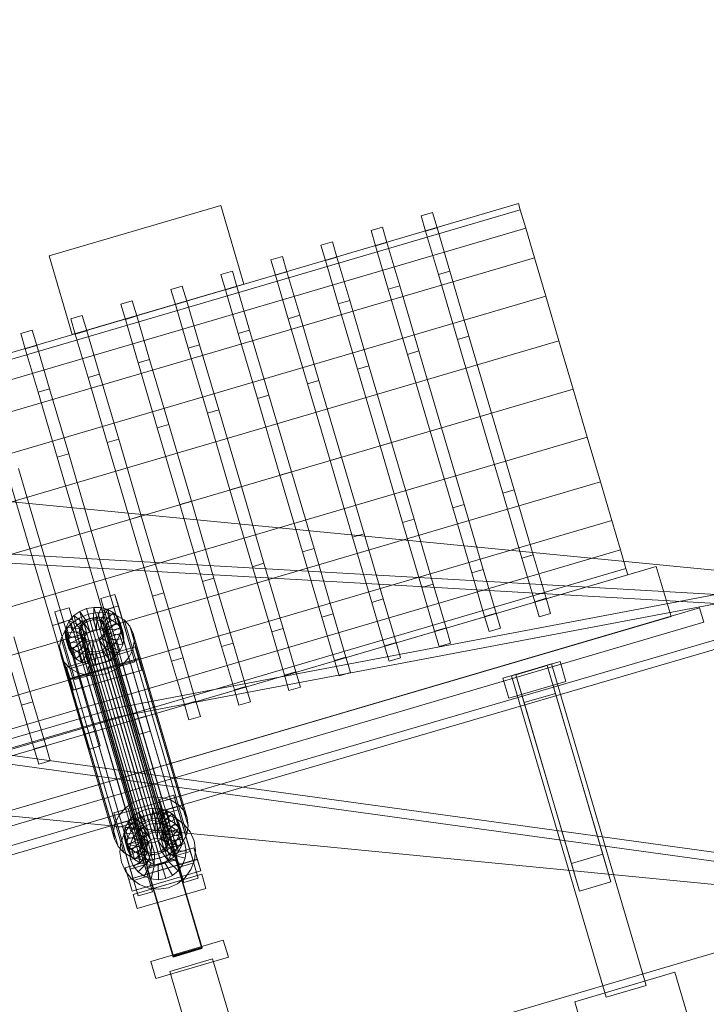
# Model space of a CAD drawing. Header units: millimetres. Extents: x -4395 to 65662, y -65530 to 6847.
# Tile 601 of 656: x 9346 to 9807, y 2768 to 3429. Entities that reach past the tile are written whole.
import ezdxf

# ---------------------------------------------------------------- set-up
doc = ezdxf.new("R2010")
doc.units = ezdxf.units.MM
doc.layers.add('COTAS_P', color=1, linetype='Continuous', lineweight=0)
doc.layers.add('lateral_C01', color=7, linetype='Continuous', lineweight=0)
doc.dimstyles.new('R19_100', dxfattribs={"dimtxt": 250, "dimasz": 150, "dimexe": 150, "dimexo": 80, "dimgap": 100, "dimtad": 1, "dimtih": 1, "dimtoh": 1, "dimdsep": 46, "dimcen": 0.09, "dimadec": 0, "dimazin": 0, "dimtfac": 1, "dimtdec": 4, "dimtofl": 0, "dimtmove": 0, "dimatfit": 3, "dimfxl": 1, "dimtolj": 1, "dimtzin": 0, "dimarcsym": 0})

# ---------------------------------------------------------------- blocks, each defined once
blk = doc.blocks.new('DIM_R33_1')
at = {"layer": 'COTAS_P'}
for p, q in [((795.97, 1103.41), (9904.9, 3783.41)), ((9904.9, 3783.41), (9748.3, 3784.24)), ((9904.9, 3783.41), (9773.7, 3697.9)), ((10158.93, 2920), (9904.9, 3783.41)), ((795.97, 1103.41), (927.17, 1188.91)), ((1050, 240), (795.97, 1103.41)), ((795.97, 1103.41), (952.57, 1102.57))]:
    blk.add_line(p, q, dxfattribs=at)
blk.add_text('9495 P', height=250, rotation=16.39477, dxfattribs=at).set_placement((5322.21, 2539.34))

msp = doc.modelspace()

# ---------------------------------------------------------------- linework, layer by layer
at = {"layer": 'lateral_C01'}
for p, q in [((9220.141, 3170.196), (9680.624, 3305.678)), ((9221.391, 3165.946), (9681.874, 3301.428)), ((9365.786, 3270.378), (9480.907, 3304.249)), ((9496.431, 3251.485), (9480.907, 3304.249)), ((9615.331, 3297.308), (9623.006, 3299.566)), ((9626.023, 3289.314), (9623.006, 3299.566)), ((9681.874, 3301.428), (9680.624, 3305.678)), ((9685.54, 3288.969), (9681.874, 3301.428)), ((9618.348, 3287.056), (9615.331, 3297.308)), ((9225.057, 3153.487), (9685.54, 3288.969)), ((9581.755, 3287.429), (9589.429, 3289.688)), ((9584.771, 3277.177), (9581.755, 3287.429)), ((9592.446, 3279.435), (9589.429, 3289.688)), ((9618.348, 3287.056), (9626.023, 3289.314)), ((9626.938, 3257.858), (9618.348, 3287.056)), ((9634.613, 3260.116), (9626.023, 3289.314)), ((9691.371, 3269.15), (9685.54, 3288.969)), ((9548.178, 3277.551), (9555.852, 3279.809)), ((9558.869, 3269.556), (9555.852, 3279.809)), ((9551.194, 3267.298), (9548.178, 3277.551)), ((9584.771, 3277.177), (9592.446, 3279.435)), ((9593.361, 3247.979), (9584.771, 3277.177)), ((9601.036, 3250.237), (9592.446, 3279.435)), ((9230.888, 3133.668), (9691.371, 3269.15)), ((9365.786, 3270.378), (9381.31, 3217.615)), ((9514.601, 3267.672), (9522.275, 3269.93)), ((9517.617, 3257.419), (9514.601, 3267.672)), ((9525.292, 3259.677), (9522.275, 3269.93)), ((9551.194, 3267.298), (9558.869, 3269.556)), ((9559.785, 3238.1), (9551.194, 3267.298)), ((9567.459, 3240.358), (9558.869, 3269.556)), ((9698.97, 3243.321), (9691.371, 3269.15)), ((9481.024, 3257.793), (9488.699, 3260.051)), ((9491.715, 3249.798), (9488.699, 3260.051)), ((9626.938, 3257.858), (9634.613, 3260.116)), ((9647.469, 3216.419), (9634.613, 3260.116)), ((9484.04, 3247.54), (9481.024, 3257.793)), ((9517.617, 3257.419), (9525.292, 3259.677)), ((9526.208, 3228.222), (9517.617, 3257.419)), ((9533.882, 3230.48), (9525.292, 3259.677)), ((9639.795, 3214.161), (9626.938, 3257.858)), ((9381.31, 3217.615), (9496.431, 3251.485)), ((9447.447, 3247.914), (9455.122, 3250.172)), ((9450.464, 3237.661), (9447.447, 3247.914)), ((9458.138, 3239.919), (9455.122, 3250.172)), ((9484.04, 3247.54), (9491.715, 3249.798)), ((9492.631, 3218.343), (9484.04, 3247.54)), ((9500.305, 3220.601), (9491.715, 3249.798)), ((9593.361, 3247.979), (9601.036, 3250.237)), ((9606.218, 3204.282), (9593.361, 3247.979)), ((9613.893, 3206.54), (9601.036, 3250.237)), ((9238.487, 3107.839), (9698.97, 3243.321)), ((9413.87, 3238.035), (9421.545, 3240.293)), ((9424.561, 3230.04), (9421.545, 3240.293)), ((9450.464, 3237.661), (9458.138, 3239.919)), ((9466.729, 3210.722), (9458.138, 3239.919)), ((9559.785, 3238.1), (9567.459, 3240.358)), ((9580.316, 3196.661), (9567.459, 3240.358)), ((9707.82, 3213.242), (9698.97, 3243.321)), ((9416.887, 3227.782), (9413.87, 3238.035)), ((9459.054, 3208.464), (9450.464, 3237.661)), ((9572.641, 3194.403), (9559.785, 3238.1)), ((9380.293, 3228.156), (9387.968, 3230.414)), ((9383.31, 3217.903), (9380.293, 3228.156)), ((9390.984, 3220.161), (9387.968, 3230.414)), ((9416.887, 3227.782), (9424.561, 3230.04)), ((9425.477, 3198.585), (9416.887, 3227.782)), ((9433.152, 3200.843), (9424.561, 3230.04)), ((9526.208, 3228.222), (9533.882, 3230.48)), ((9539.064, 3184.525), (9526.208, 3228.222)), ((9546.739, 3186.783), (9533.882, 3230.48)), ((9346.716, 3218.277), (9354.391, 3220.535)), ((9357.408, 3210.283), (9354.391, 3220.535)), ((9383.31, 3217.903), (9390.984, 3220.161)), ((9399.575, 3190.964), (9390.984, 3220.161)), ((9492.631, 3218.343), (9500.305, 3220.601)), ((9513.162, 3176.904), (9500.305, 3220.601)), ((9349.733, 3208.025), (9346.716, 3218.277)), ((9391.9, 3188.706), (9383.31, 3217.903)), ((9505.487, 3174.646), (9492.631, 3218.343)), ((9639.795, 3214.161), (9647.469, 3216.419)), ((9654.96, 3162.617), (9639.795, 3214.161)), ((9662.635, 3164.875), (9647.469, 3216.419)), ((9247.337, 3077.76), (9707.82, 3213.242)), ((9349.733, 3208.025), (9357.408, 3210.283)), ((9358.323, 3178.827), (9349.733, 3208.025)), ((9365.998, 3181.085), (9357.408, 3210.283)), ((9459.054, 3208.464), (9466.729, 3210.722)), ((9471.91, 3164.767), (9459.054, 3208.464)), ((9479.585, 3167.025), (9466.729, 3210.722)), ((9717.317, 3180.964), (9707.82, 3213.242)), ((9425.477, 3198.585), (9433.152, 3200.843)), ((9446.008, 3157.146), (9433.152, 3200.843)), ((9606.218, 3204.282), (9613.893, 3206.54)), ((9621.383, 3152.738), (9606.218, 3204.282)), ((9629.058, 3154.996), (9613.893, 3206.54)), ((9438.333, 3154.888), (9425.477, 3198.585)), ((9572.641, 3194.403), (9580.316, 3196.661)), ((9587.806, 3142.859), (9572.641, 3194.403)), ((9595.481, 3145.117), (9580.316, 3196.661)), ((9391.9, 3188.706), (9399.575, 3190.964)), ((9404.756, 3145.009), (9391.9, 3188.706)), ((9412.431, 3147.267), (9399.575, 3190.964)), ((9717.317, 3180.964), (9256.834, 3045.482)), ((9358.323, 3178.827), (9365.998, 3181.085)), ((9378.854, 3137.388), (9365.998, 3181.085)), ((9539.064, 3184.525), (9546.739, 3186.783)), ((9554.229, 3132.98), (9539.064, 3184.525)), ((9561.904, 3135.238), (9546.739, 3186.783)), ((9717.317, 3180.964), (9726.814, 3148.685)), ((9371.18, 3135.13), (9358.323, 3178.827)), ((9505.487, 3174.646), (9513.162, 3176.904)), ((9520.652, 3123.102), (9505.487, 3174.646)), ((9528.327, 3125.36), (9513.162, 3176.904)), ((9471.91, 3164.767), (9479.585, 3167.025)), ((9487.075, 3113.223), (9471.91, 3164.767)), ((9494.75, 3115.481), (9479.585, 3167.025)), ((9662.635, 3164.875), (9654.96, 3162.617)), ((9670.125, 3111.073), (9654.96, 3162.617)), ((9662.635, 3164.875), (9677.8, 3113.331)), ((9438.333, 3154.888), (9446.008, 3157.146)), ((9453.499, 3103.344), (9438.333, 3154.888)), ((9461.173, 3105.602), (9446.008, 3157.146)), ((9629.058, 3154.996), (9621.383, 3152.738)), ((9629.058, 3154.996), (9644.223, 3103.452)), ((9266.331, 3013.203), (9726.814, 3148.685)), ((9636.548, 3101.194), (9621.383, 3152.738)), ((9726.814, 3148.685), (9735.663, 3118.606)), ((9404.756, 3145.009), (9412.431, 3147.267)), ((9419.922, 3093.465), (9404.756, 3145.009)), ((9427.596, 3095.723), (9412.431, 3147.267)), ((9595.481, 3145.117), (9587.806, 3142.859)), ((9602.971, 3091.315), (9587.806, 3142.859)), ((9595.481, 3145.117), (9610.646, 3093.573)), ((9371.18, 3135.13), (9378.854, 3137.388)), ((9386.345, 3083.586), (9371.18, 3135.13)), ((9394.019, 3085.844), (9378.854, 3137.388)), ((9561.904, 3135.238), (9554.229, 3132.98)), ((9561.904, 3135.238), (9577.069, 3083.694)), ((9569.394, 3081.436), (9554.229, 3132.98)), ((9171.084, 3121.761), (10169.115, 3024.505)), ((9352.768, 3073.707), (9337.603, 3125.251)), ((9360.443, 3075.965), (9345.277, 3127.509)), ((9528.327, 3125.36), (9520.652, 3123.102)), ((9535.817, 3071.557), (9520.652, 3123.102)), ((9528.327, 3125.36), (9543.492, 3073.815)), ((9275.18, 2983.125), (9735.663, 3118.606)), ((9494.75, 3115.481), (9487.075, 3113.223)), ((9494.75, 3115.481), (9509.915, 3063.937)), ((9735.663, 3118.606), (9743.263, 3092.777)), ((9502.241, 3061.679), (9487.075, 3113.223)), ((9670.125, 3111.073), (9677.8, 3113.331)), ((9670.125, 3111.073), (9682.981, 3067.376)), ((9677.8, 3113.331), (9690.656, 3069.634)), ((9461.173, 3105.602), (9453.499, 3103.344)), ((9468.664, 3051.8), (9453.499, 3103.344)), ((9461.173, 3105.602), (9476.338, 3054.058)), ((9636.548, 3101.194), (9644.223, 3103.452)), ((9636.548, 3101.194), (9649.405, 3057.497)), ((9644.223, 3103.452), (9657.079, 3059.755)), ((10106.736, 3098.527), (9410.453, 2966.669)), ((9427.596, 3095.723), (9419.922, 3093.465)), ((9427.596, 3095.723), (9442.761, 3044.179)), ((9429.768, 2900.605), (10106.736, 3098.527)), ((9282.78, 2957.296), (9743.263, 3092.777)), ((9412.137, 2960.91), (10108.42, 3092.768)), ((9435.087, 3041.921), (9419.922, 3093.465)), ((10108.42, 3092.768), (9431.451, 2894.846)), ((9602.971, 3091.315), (9610.646, 3093.573)), ((9602.971, 3091.315), (9615.828, 3047.618)), ((9610.646, 3093.573), (9623.502, 3049.876)), ((9743.263, 3092.777), (9749.094, 3072.958)), ((9394.019, 3085.844), (9386.345, 3083.586)), ((9401.51, 3032.042), (9386.345, 3083.586)), ((9394.019, 3085.844), (9409.185, 3034.3)), ((9569.394, 3081.436), (9577.069, 3083.694)), ((9569.394, 3081.436), (9582.251, 3037.739)), ((9577.069, 3083.694), (9589.925, 3039.997)), ((9164.504, 3080.153), (10164.824, 3022.831)), ((9360.443, 3075.965), (9352.768, 3073.707)), ((9360.443, 3075.965), (9375.608, 3024.421)), ((9164.161, 3074.163), (10164.48, 3016.841)), ((9288.611, 2937.476), (9749.094, 3072.958)), ((9367.933, 3022.163), (9352.768, 3073.707)), ((9535.817, 3071.557), (9543.492, 3073.815)), ((9535.817, 3071.557), (9548.674, 3027.86)), ((9543.492, 3073.815), (9556.349, 3030.118)), ((9682.981, 3067.376), (9690.656, 3069.634)), ((9690.656, 3069.634), (9699.246, 3040.437)), ((9749.094, 3072.958), (9752.76, 3060.499)), ((9274.34, 2915.122), (9773.197, 3061.894)), ((9502.241, 3061.679), (9509.915, 3063.937)), ((9502.241, 3061.679), (9515.097, 3017.982)), ((9509.915, 3063.937), (9522.772, 3020.24)), ((9682.981, 3067.376), (9691.572, 3038.179)), ((9783.076, 3028.318), (9773.197, 3061.894)), ((9292.277, 2925.017), (9752.76, 3060.499)), ((9293.527, 2920.768), (9754.01, 3056.249)), ((9649.405, 3057.497), (9657.079, 3059.755)), ((9649.405, 3057.497), (9657.995, 3028.3)), ((9657.079, 3059.755), (9665.67, 3030.558)), ((9752.76, 3060.499), (9754.01, 3056.249)), ((9468.664, 3051.8), (9476.338, 3054.058)), ((9468.664, 3051.8), (9481.52, 3008.103)), ((9476.338, 3054.058), (9489.195, 3010.361)), ((9615.828, 3047.618), (9623.502, 3049.876)), ((9623.502, 3049.876), (9632.093, 3020.679)), ((9400.339, 3040.29), (9409.933, 3043.112)), ((9409.933, 3043.112), (9412.186, 3035.405)), ((9421.062, 3005.401), (9409.933, 3043.112)), ((9435.087, 3041.921), (9442.761, 3044.179)), ((9435.087, 3041.921), (9447.943, 2998.224)), ((9442.761, 3044.179), (9455.618, 3000.482)), ((9615.828, 3047.618), (9624.418, 3018.421)), ((9402.593, 3032.582), (9400.339, 3040.29)), ((9400.339, 3040.29), (9411.469, 3002.578)), ((9412.186, 3035.405), (9402.593, 3032.582)), ((9412.186, 3035.405), (9423.316, 2997.693)), ((9582.251, 3037.739), (9589.925, 3039.997)), ((9582.251, 3037.739), (9590.841, 3008.542)), ((9589.925, 3039.997), (9598.516, 3010.8)), ((9691.572, 3038.179), (9699.246, 3040.437)), ((9691.572, 3038.179), (9694.588, 3027.926)), ((9699.246, 3040.437), (9702.263, 3030.184)), ((9073.164, 2819.45), (9802.262, 3033.963)), ((9369.641, 3031.258), (9379.234, 3034.08)), ((9371.894, 3023.55), (9369.641, 3031.258)), ((9369.641, 3031.258), (9380.77, 2993.546)), ((9379.234, 3034.08), (9381.487, 3026.373)), ((9390.364, 2996.369), (9379.234, 3034.08)), ((9379.277, 3025.327), (9382.352, 3028.81)), ((9382.352, 3028.81), (9386.308, 3031.595)), ((9389.156, 3023.418), (9382.352, 3028.81)), ((9382.352, 3028.81), (9384.283, 3022.204)), ((9385.86, 3027.176), (9391.966, 3029.711)), ((9386.308, 3031.595), (9390.875, 3033.492)), ((9391.03, 3024.737), (9386.308, 3031.595)), ((9386.308, 3031.595), (9388.239, 3024.989)), ((9390.875, 3033.492), (9395.743, 3034.371)), ((9393.194, 3025.635), (9390.875, 3033.492)), ((9390.875, 3033.492), (9392.807, 3026.885)), ((9391.966, 3029.711), (9398.474, 3030.887)), ((9391.966, 3029.711), (9428.181, 2905.842)), ((9395.5, 3026.052), (9395.743, 3034.371)), ((9395.743, 3034.371), (9400.579, 3034.173)), ((9395.743, 3034.371), (9397.674, 3027.765)), ((9397.79, 3025.958), (9400.579, 3034.173)), ((9398.474, 3030.887), (9404.939, 3030.622)), ((9398.474, 3030.887), (9434.689, 2907.018)), ((9399.91, 3025.36), (9405.054, 3032.912)), ((9400.579, 3034.173), (9405.054, 3032.912)), ((9400.579, 3034.173), (9402.511, 3027.567)), ((9401.51, 3032.042), (9409.185, 3034.3)), ((9401.51, 3032.042), (9414.366, 2988.345)), ((9401.715, 3024.3), (9408.863, 3030.672)), ((9413.722, 2994.871), (9402.593, 3032.582)), ((9404.939, 3030.622), (9410.922, 3028.936)), ((9404.939, 3030.622), (9441.154, 2906.753)), ((9405.054, 3032.912), (9408.863, 3030.672)), ((9405.054, 3032.912), (9406.986, 3026.305)), ((9408.863, 3030.672), (9411.747, 3027.608)), ((9408.863, 3030.672), (9410.795, 3024.066)), ((9409.185, 3034.3), (9422.041, 2990.603)), ((9410.922, 3028.936), (9416.014, 3025.942)), ((9410.922, 3028.936), (9447.137, 2905.067)), ((9548.674, 3027.86), (9556.349, 3030.118)), ((9556.349, 3030.118), (9564.939, 3000.921)), ((9657.995, 3028.3), (9665.67, 3030.558)), ((9665.67, 3030.558), (9668.686, 3020.305)), ((9694.588, 3027.926), (9702.263, 3030.184)), ((9805.085, 3024.369), (9802.262, 3033.963)), ((9075.987, 2809.856), (9805.085, 3024.369)), ((9284.219, 2881.546), (9783.076, 3028.318)), ((9367.933, 3022.163), (9375.608, 3024.421)), ((9367.933, 3022.163), (9380.789, 2978.466)), ((9381.487, 3026.373), (9371.894, 3023.55)), ((9383.024, 2985.839), (9371.894, 3023.55)), ((9375.608, 3024.421), (9388.464, 2980.724)), ((9376.461, 3018.797), (9380.572, 3023.453)), ((9377.292, 3021.384), (9379.277, 3025.327)), ((9387.7, 3021.768), (9379.277, 3025.327)), ((9379.277, 3025.327), (9381.208, 3018.721)), ((9380.572, 3023.453), (9385.86, 3027.176)), ((9380.572, 3023.453), (9416.787, 2899.584)), ((9384.283, 3022.204), (9381.208, 3018.721)), ((9381.487, 3026.373), (9392.617, 2988.661)), ((9388.239, 3024.989), (9384.283, 3022.204)), ((9384.283, 3022.204), (9391.088, 3016.811)), ((9385.86, 3027.176), (9422.075, 2903.307)), ((9386.438, 3021.001), (9387.378, 3022.869)), ((9387.7, 3021.768), (9386.76, 3019.9)), ((9387.378, 3022.869), (9388.834, 3024.519)), ((9387.378, 3022.869), (9429.387, 2879.181)), ((9389.156, 3023.418), (9387.7, 3021.768)), ((9389.631, 3015.162), (9387.7, 3021.768)), ((9392.807, 3026.885), (9388.239, 3024.989)), ((9388.239, 3024.989), (9392.962, 3018.13)), ((9388.834, 3024.519), (9390.708, 3025.838)), ((9388.834, 3024.519), (9430.844, 2880.83)), ((9391.03, 3024.737), (9389.156, 3023.418)), ((9391.088, 3016.811), (9389.156, 3023.418)), ((9390.708, 3025.838), (9392.872, 3026.736)), ((9390.708, 3025.838), (9432.718, 2882.149)), ((9393.194, 3025.635), (9391.03, 3024.737)), ((9392.962, 3018.13), (9391.03, 3024.737)), ((9397.674, 3027.765), (9392.807, 3026.885)), ((9392.807, 3026.885), (9395.125, 3019.029)), ((9392.872, 3026.736), (9395.178, 3027.153)), ((9392.872, 3026.736), (9434.881, 2883.048)), ((9395.5, 3026.052), (9393.194, 3025.635)), ((9395.125, 3019.029), (9393.194, 3025.635)), ((9395.178, 3027.153), (9397.469, 3027.059)), ((9395.178, 3027.153), (9437.187, 2883.464)), ((9397.79, 3025.958), (9395.5, 3026.052)), ((9397.431, 3019.445), (9395.5, 3026.052)), ((9397.674, 3027.765), (9397.431, 3019.445)), ((9397.469, 3027.059), (9399.588, 3026.461)), ((9397.469, 3027.059), (9439.478, 2883.371)), ((9402.511, 3027.567), (9397.674, 3027.765)), ((9399.91, 3025.36), (9397.79, 3025.958)), ((9399.722, 3019.352), (9397.79, 3025.958)), ((9399.588, 3026.461), (9401.393, 3025.401)), ((9399.588, 3026.461), (9441.598, 2882.773)), ((9402.511, 3027.567), (9399.722, 3019.352)), ((9401.715, 3024.3), (9399.91, 3025.36)), ((9401.842, 3018.754), (9399.91, 3025.36)), ((9401.393, 3025.401), (9402.758, 3023.949)), ((9401.393, 3025.401), (9443.402, 2881.712)), ((9403.08, 3022.848), (9401.715, 3024.3)), ((9403.646, 3017.693), (9401.715, 3024.3)), ((9406.986, 3026.305), (9401.842, 3018.754)), ((9406.986, 3026.305), (9402.511, 3027.567)), ((9402.758, 3023.949), (9403.593, 3022.206)), ((9402.758, 3023.949), (9444.768, 2880.261)), ((9403.08, 3022.848), (9411.747, 3027.608)), ((9403.915, 3021.105), (9403.08, 3022.848)), ((9405.012, 3016.242), (9403.08, 3022.848)), ((9403.593, 3022.206), (9403.839, 3020.289)), ((9445.602, 2878.517), (9403.593, 3022.206)), ((9410.795, 3024.066), (9403.646, 3017.693)), ((9413.508, 3023.927), (9403.915, 3021.105)), ((9410.795, 3024.066), (9406.986, 3026.305)), ((9413.678, 3021.002), (9410.795, 3024.066)), ((9411.747, 3027.608), (9413.508, 3023.927)), ((9411.747, 3027.608), (9413.678, 3021.002)), ((9415.44, 3017.321), (9413.508, 3023.927)), ((9413.508, 3023.927), (9414.027, 3019.881)), ((9416.014, 3025.942), (9419.869, 3021.846)), ((9416.014, 3025.942), (9452.229, 2902.073)), ((9419.869, 3021.846), (9422.223, 3016.925)), ((9419.869, 3021.846), (9456.083, 2897.976)), ((9548.674, 3027.86), (9557.264, 2998.663)), ((9657.995, 3028.3), (9661.011, 3018.047)), ((9373.809, 3013.525), (9376.461, 3018.797)), ((9376.461, 3018.797), (9412.676, 2894.928)), ((9376.534, 3017.248), (9377.292, 3021.384)), ((9386.401, 3017.941), (9376.534, 3017.248)), ((9376.534, 3017.248), (9378.466, 3010.641)), ((9377.053, 3013.201), (9376.534, 3017.248)), ((9386.647, 3016.024), (9377.053, 3013.201)), ((9386.76, 3019.9), (9377.292, 3021.384)), ((9377.292, 3021.384), (9379.224, 3014.777)), ((9381.208, 3018.721), (9379.224, 3014.777)), ((9381.208, 3018.721), (9389.631, 3015.162)), ((9386.079, 3019.042), (9386.438, 3021.001)), ((9386.325, 3017.125), (9386.079, 3019.042)), ((9386.079, 3019.042), (9428.088, 2875.353)), ((9387.159, 3015.382), (9386.325, 3017.125)), ((9386.325, 3017.125), (9428.334, 2873.437)), ((9386.76, 3019.9), (9386.401, 3017.941)), ((9388.332, 3011.334), (9386.401, 3017.941)), ((9386.401, 3017.941), (9386.647, 3016.024)), ((9386.438, 3021.001), (9428.447, 2877.312)), ((9388.578, 3009.418), (9386.647, 3016.024)), ((9386.647, 3016.024), (9387.481, 3014.281)), ((9388.691, 3013.293), (9386.76, 3019.9)), ((9388.525, 3013.93), (9387.159, 3015.382)), ((9387.159, 3015.382), (9429.168, 2871.693)), ((9388.691, 3013.293), (9389.631, 3015.162)), ((9389.631, 3015.162), (9391.088, 3016.811)), ((9391.088, 3016.811), (9392.962, 3018.13)), ((9392.962, 3018.13), (9395.125, 3019.029)), ((9395.125, 3019.029), (9397.431, 3019.445)), ((9397.431, 3019.445), (9399.722, 3019.352)), ((9399.722, 3019.352), (9401.842, 3018.754)), ((9402.539, 3016.462), (9401.083, 3014.812)), ((9401.405, 3013.711), (9402.861, 3015.361)), ((9401.842, 3018.754), (9403.646, 3017.693)), ((9403.479, 3018.33), (9402.539, 3016.462)), ((9402.539, 3016.462), (9444.549, 2872.773)), ((9402.861, 3015.361), (9403.801, 3017.229)), ((9402.861, 3015.361), (9411.284, 3011.801)), ((9404.793, 3008.754), (9402.861, 3015.361)), ((9403.839, 3020.289), (9403.479, 3018.33)), ((9403.479, 3018.33), (9445.489, 2874.642)), ((9403.646, 3017.693), (9405.012, 3016.242)), ((9403.801, 3017.229), (9404.161, 3019.188)), ((9403.801, 3017.229), (9413.269, 3015.745)), ((9405.733, 3010.622), (9403.801, 3017.229)), ((9403.839, 3020.289), (9445.848, 2876.601)), ((9403.915, 3021.105), (9405.846, 3014.498)), ((9404.161, 3019.188), (9403.915, 3021.105)), ((9404.161, 3019.188), (9414.027, 3019.881)), ((9406.092, 3012.582), (9404.161, 3019.188)), ((9413.678, 3021.002), (9405.012, 3016.242)), ((9405.012, 3016.242), (9405.846, 3014.498)), ((9405.846, 3014.498), (9415.44, 3017.321)), ((9413.269, 3015.745), (9411.284, 3011.801)), ((9414.027, 3019.881), (9413.269, 3015.745)), ((9413.269, 3015.745), (9415.2, 3009.139)), ((9415.44, 3017.321), (9413.678, 3021.002)), ((9414.027, 3019.881), (9415.959, 3013.275)), ((9415.959, 3013.275), (9415.44, 3017.321)), ((9422.223, 3016.925), (9422.917, 3011.516)), ((9458.438, 2893.056), (9422.223, 3016.925)), ((9515.097, 3017.982), (9522.772, 3020.24)), ((9515.097, 3017.982), (9523.687, 2988.784)), ((9522.772, 3020.24), (9531.362, 2991.042)), ((9624.418, 3018.421), (9632.093, 3020.679)), ((9624.418, 3018.421), (9627.435, 3008.168)), ((9632.093, 3020.679), (9635.109, 3010.426)), ((9661.011, 3018.047), (9668.686, 3020.305)), ((9334.356, 3012.284), (9347.212, 2968.587)), ((9342.031, 3014.542), (9354.887, 2970.845)), ((9372.795, 3007.996), (9373.809, 3013.525)), ((9373.809, 3013.525), (9410.023, 2889.656)), ((9377.053, 3013.201), (9378.985, 3006.595)), ((9378.814, 3009.521), (9377.053, 3013.201)), ((9379.224, 3014.777), (9378.466, 3010.641)), ((9378.466, 3010.641), (9388.332, 3011.334)), ((9378.466, 3010.641), (9378.985, 3006.595)), ((9387.481, 3014.281), (9378.814, 3009.521)), ((9378.814, 3009.521), (9380.746, 3002.914)), ((9381.698, 3006.456), (9378.814, 3009.521)), ((9378.985, 3006.595), (9388.578, 3009.418)), ((9379.224, 3014.777), (9388.691, 3013.293)), ((9388.847, 3012.829), (9381.698, 3006.456)), ((9390.651, 3011.768), (9385.507, 3004.217)), ((9389.412, 3007.674), (9387.481, 3014.281)), ((9387.481, 3014.281), (9388.847, 3012.829)), ((9388.332, 3011.334), (9388.691, 3013.293)), ((9388.578, 3009.418), (9388.332, 3011.334)), ((9390.329, 3012.869), (9388.525, 3013.93)), ((9388.525, 3013.93), (9430.534, 2870.242)), ((9389.412, 3007.674), (9388.578, 3009.418)), ((9390.778, 3006.223), (9388.847, 3012.829)), ((9388.847, 3012.829), (9390.651, 3011.768)), ((9392.771, 3011.171), (9389.982, 3002.955)), ((9392.449, 3012.272), (9390.329, 3012.869)), ((9390.329, 3012.869), (9432.338, 2869.181)), ((9392.582, 3005.162), (9390.651, 3011.768)), ((9390.651, 3011.768), (9392.771, 3011.171)), ((9394.74, 3012.178), (9392.449, 3012.272)), ((9392.449, 3012.272), (9434.458, 2868.583)), ((9394.702, 3004.564), (9392.771, 3011.171)), ((9392.771, 3011.171), (9395.062, 3011.077)), ((9397.046, 3012.594), (9394.74, 3012.178)), ((9394.74, 3012.178), (9436.749, 2868.49)), ((9395.062, 3011.077), (9394.818, 3002.758)), ((9395.062, 3011.077), (9397.367, 3011.493)), ((9396.993, 3004.471), (9395.062, 3011.077)), ((9399.209, 3013.493), (9397.046, 3012.594)), ((9397.046, 3012.594), (9439.055, 2868.906)), ((9397.367, 3011.493), (9399.531, 3012.392)), ((9397.367, 3011.493), (9399.686, 3003.637)), ((9399.299, 3004.887), (9397.367, 3011.493)), ((9401.083, 3014.812), (9399.209, 3013.493)), ((9399.209, 3013.493), (9441.218, 2869.805)), ((9399.531, 3012.392), (9401.405, 3013.711)), ((9399.531, 3012.392), (9404.254, 3005.534)), ((9401.462, 3005.785), (9399.531, 3012.392)), ((9401.083, 3014.812), (9443.092, 2871.124)), ((9401.405, 3013.711), (9408.21, 3008.318)), ((9403.336, 3007.105), (9401.405, 3013.711)), ((9404.793, 3008.754), (9403.336, 3007.105)), ((9405.733, 3010.622), (9404.793, 3008.754)), ((9413.216, 3005.195), (9404.793, 3008.754)), ((9406.092, 3012.582), (9405.733, 3010.622)), ((9415.2, 3009.139), (9405.733, 3010.622)), ((9405.846, 3014.498), (9406.092, 3012.582)), ((9415.959, 3013.275), (9406.092, 3012.582)), ((9411.284, 3011.801), (9408.21, 3008.318)), ((9411.284, 3011.801), (9413.216, 3005.195)), ((9413.216, 3005.195), (9415.2, 3009.139)), ((9415.2, 3009.139), (9415.959, 3013.275)), ((9422.917, 3011.516), (9421.903, 3005.987)), ((9422.917, 3011.516), (9459.132, 2887.647)), ((9481.52, 3008.103), (9489.195, 3010.361)), ((9489.195, 3010.361), (9497.785, 2981.163)), ((9590.841, 3008.542), (9598.516, 3010.8)), ((9590.841, 3008.542), (9593.858, 2998.289)), ((9598.516, 3010.8), (9601.532, 3000.547)), ((9627.435, 3008.168), (9635.109, 3010.426)), ((9373.489, 3002.587), (9372.795, 3007.996)), ((9372.795, 3007.996), (9409.01, 2884.126)), ((9375.843, 2997.666), (9373.489, 3002.587)), ((9373.489, 3002.587), (9409.704, 2878.717)), ((9377.428, 2994.271), (9423.477, 3007.819)), ((9378.985, 3006.595), (9380.746, 3002.914)), ((9380.746, 3002.914), (9389.412, 3007.674)), ((9380.746, 3002.914), (9383.629, 2999.85)), ((9381.698, 3006.456), (9383.629, 2999.85)), ((9385.507, 3004.217), (9381.698, 3006.456)), ((9383.629, 2999.85), (9390.778, 3006.223)), ((9385.507, 3004.217), (9387.438, 2997.611)), ((9389.982, 3002.955), (9385.507, 3004.217)), ((9387.438, 2997.611), (9392.582, 3005.162)), ((9390.778, 3006.223), (9389.412, 3007.674)), ((9389.982, 3002.955), (9391.914, 2996.349)), ((9394.818, 3002.758), (9389.982, 3002.955)), ((9392.582, 3005.162), (9390.778, 3006.223)), ((9391.914, 2996.349), (9394.702, 3004.564)), ((9394.702, 3004.564), (9392.582, 3005.162)), ((9396.993, 3004.471), (9394.702, 3004.564)), ((9399.686, 3003.637), (9394.818, 3002.758)), ((9394.818, 3002.758), (9396.75, 2996.151)), ((9396.75, 2996.151), (9396.993, 3004.471)), ((9399.299, 3004.887), (9396.993, 3004.471)), ((9401.462, 3005.785), (9399.299, 3004.887)), ((9401.618, 2997.031), (9399.299, 3004.887)), ((9404.254, 3005.534), (9399.686, 3003.637)), ((9399.686, 3003.637), (9401.618, 2997.031)), ((9403.336, 3007.105), (9401.462, 3005.785)), ((9406.185, 2998.927), (9401.462, 3005.785)), ((9410.141, 3001.712), (9403.336, 3007.105)), ((9408.21, 3008.318), (9404.254, 3005.534)), ((9404.254, 3005.534), (9406.185, 2998.927)), ((9408.21, 3008.318), (9410.141, 3001.712)), ((9410.141, 3001.712), (9413.216, 3005.195)), ((9421.062, 3005.401), (9411.469, 3002.578)), ((9411.469, 3002.578), (9413.722, 2994.871)), ((9421.903, 3005.987), (9419.251, 3000.715)), ((9423.316, 2997.693), (9421.062, 3005.401)), ((9421.903, 3005.987), (9458.118, 2882.118)), ((9423.477, 3007.819), (9425.73, 3000.111)), ((9425.795, 2999.962), (9423.477, 3007.819)), ((9481.52, 3008.103), (9490.11, 2978.905)), ((9379.698, 2993.569), (9375.843, 2997.666)), ((9375.843, 2997.666), (9412.058, 2873.797)), ((9425.73, 3000.111), (9379.682, 2986.563)), ((9425.795, 2999.962), (9379.747, 2986.414)), ((9390.364, 2996.369), (9380.77, 2993.546)), ((9383.629, 2999.85), (9387.438, 2997.611)), ((9387.438, 2997.611), (9391.914, 2996.349)), ((9392.617, 2988.661), (9390.364, 2996.369)), ((9391.914, 2996.349), (9396.75, 2996.151)), ((9391.95, 2994.491), (9411.137, 3000.136)), ((9411.209, 2999.892), (9392.022, 2994.246)), ((9396.75, 2996.151), (9401.618, 2997.031)), ((9401.618, 2997.031), (9406.185, 2998.927)), ((9406.185, 2998.927), (9410.141, 3001.712)), ((9415.14, 2996.058), (9409.851, 2992.336)), ((9411.137, 3000.136), (9411.209, 2999.892)), ((9468.329, 2805.761), (9411.137, 3000.136)), ((9411.209, 2999.892), (9468.401, 2805.516)), ((9413.722, 2994.871), (9423.316, 2997.693)), ((9419.251, 3000.715), (9415.14, 2996.058)), ((9415.14, 2996.058), (9451.355, 2872.189)), ((9419.251, 3000.715), (9455.465, 2876.845)), ((9425.73, 3000.111), (9428.049, 2992.255)), ((9428.049, 2992.255), (9425.795, 2999.962)), ((9447.943, 2998.224), (9455.618, 3000.482)), ((9447.943, 2998.224), (9456.534, 2969.026)), ((9455.618, 3000.482), (9464.208, 2971.284)), ((9557.264, 2998.663), (9564.939, 3000.921)), ((9557.264, 2998.663), (9560.281, 2988.41)), ((9564.939, 3000.921), (9567.955, 2990.668)), ((9593.858, 2998.289), (9601.532, 3000.547)), ((9670.213, 2986.772), (9708.586, 2998.063)), ((9675.969, 2988.466), (9702.83, 2996.369)), ((9766.338, 2780.518), (9702.83, 2996.369)), ((9712.538, 2984.632), (9708.586, 2998.063)), ((9379.682, 2986.563), (9377.428, 2994.271)), ((9377.428, 2994.271), (9379.747, 2986.414)), ((9384.79, 2990.576), (9379.698, 2993.569)), ((9379.698, 2993.569), (9415.913, 2869.7)), ((9380.77, 2993.546), (9383.024, 2985.839)), ((9382, 2978.707), (9428.049, 2992.255)), ((9383.024, 2985.839), (9392.617, 2988.661)), ((9390.773, 2988.889), (9384.79, 2990.576)), ((9384.79, 2990.576), (9421.005, 2866.706)), ((9397.238, 2988.625), (9390.773, 2988.889)), ((9390.773, 2988.889), (9426.988, 2865.02)), ((9392.022, 2994.246), (9391.95, 2994.491)), ((9449.142, 2800.115), (9391.95, 2994.491)), ((9449.214, 2799.871), (9392.022, 2994.246)), ((9403.745, 2989.8), (9397.238, 2988.625)), ((9409.851, 2992.336), (9403.745, 2989.8)), ((9403.745, 2989.8), (9439.96, 2865.931)), ((9409.851, 2992.336), (9446.066, 2868.466)), ((9414.366, 2988.345), (9422.041, 2990.603)), ((9422.041, 2990.603), (9430.631, 2961.406)), ((9523.687, 2988.784), (9531.362, 2991.042)), ((9523.687, 2988.784), (9526.704, 2978.531)), ((9531.362, 2991.042), (9534.379, 2980.789)), ((9560.281, 2988.41), (9567.955, 2990.668)), ((9678.924, 2989.051), (9700.029, 2995.261)), ((9684.415, 2970.387), (9678.924, 2989.051)), ((9678.924, 2989.051), (9716.181, 2862.418)), ((9700.029, 2995.261), (9705.521, 2976.597)), ((9737.287, 2868.628), (9700.029, 2995.261)), ((9382, 2978.707), (9379.682, 2986.563)), ((9379.747, 2986.414), (9382, 2978.707)), ((9397.238, 2988.625), (9433.453, 2864.755)), ((9414.366, 2988.345), (9422.957, 2959.147)), ((9670.213, 2986.772), (9674.164, 2973.342)), ((9674.164, 2973.342), (9712.538, 2984.632)), ((9675.969, 2988.466), (9739.476, 2772.614)), ((9380.789, 2978.466), (9388.464, 2980.724)), ((9380.789, 2978.466), (9389.38, 2949.269)), ((9388.464, 2980.724), (9397.054, 2951.527)), ((9490.11, 2978.905), (9497.785, 2981.163)), ((9490.11, 2978.905), (9493.127, 2968.652)), ((9497.785, 2981.163), (9500.802, 2970.911)), ((9526.704, 2978.531), (9534.379, 2980.789)), ((9705.521, 2976.597), (9684.415, 2970.387)), ((9742.778, 2849.964), (9705.521, 2976.597)), ((9347.212, 2968.587), (9354.887, 2970.845)), ((9354.887, 2970.845), (9363.478, 2941.648)), ((9456.534, 2969.026), (9464.208, 2971.284)), ((9456.534, 2969.026), (9459.55, 2958.774)), ((9464.208, 2971.284), (9467.225, 2961.032)), ((9493.127, 2968.652), (9500.802, 2970.911)), ((9721.673, 2843.755), (9684.415, 2970.387)), ((9410.453, 2966.669), (8978.533, 2840.391)), ((9347.212, 2968.587), (9355.803, 2939.39)), ((9429.768, 2900.605), (9410.453, 2966.669)), ((9410.453, 2966.669), (9412.137, 2960.91)), ((8980.217, 2834.632), (9412.137, 2960.91)), ((9153.113, 2960.791), (10145.68, 2823.909)), ((9412.137, 2960.91), (9431.451, 2894.846)), ((9422.957, 2959.147), (9430.631, 2961.406)), ((9422.957, 2959.147), (9425.973, 2948.895)), ((9430.631, 2961.406), (9433.648, 2951.153)), ((9459.55, 2958.774), (9467.225, 2961.032)), ((9152.293, 2954.847), (10144.86, 2817.966)), ((9389.38, 2949.269), (9397.054, 2951.527)), ((9389.38, 2949.269), (9392.396, 2939.016)), ((9397.054, 2951.527), (9400.071, 2941.274)), ((9425.973, 2948.895), (9433.648, 2951.153)), ((9355.803, 2939.39), (9363.478, 2941.648)), ((9355.803, 2939.39), (9358.819, 2929.137)), ((9363.478, 2941.648), (9366.494, 2931.395)), ((9392.396, 2939.016), (9400.071, 2941.274)), ((9358.819, 2929.137), (9366.494, 2931.395)), ((9150.716, 2912.751), (10148.747, 2815.495)), ((9422.075, 2903.307), (9416.787, 2899.584)), ((9428.181, 2905.842), (9422.075, 2903.307)), ((9434.689, 2907.018), (9428.181, 2905.842)), ((9441.154, 2906.753), (9434.689, 2907.018)), ((9439.773, 2905.41), (9449.367, 2908.232)), ((9442.027, 2897.702), (9439.773, 2905.41)), ((9439.773, 2905.41), (9450.903, 2867.698)), ((9447.137, 2905.067), (9441.154, 2906.753)), ((9452.229, 2902.073), (9447.137, 2905.067)), ((9449.367, 2908.232), (9451.62, 2900.525)), ((9460.496, 2870.521), (9449.367, 2908.232)), ((8997.848, 2774.328), (9429.768, 2900.605)), ((9409.075, 2896.378), (9418.668, 2899.2)), ((9411.328, 2888.67), (9409.075, 2896.378)), ((9409.075, 2896.378), (9420.204, 2858.666)), ((9416.787, 2899.584), (9412.676, 2894.928)), ((9418.668, 2899.2), (9420.921, 2891.493)), ((9429.798, 2861.489), (9418.668, 2899.2)), ((9421.786, 2893.931), (9425.742, 2896.715)), ((9425.742, 2896.715), (9430.309, 2898.612)), ((9430.464, 2889.857), (9425.742, 2896.715)), ((9425.742, 2896.715), (9427.673, 2890.109)), ((9430.309, 2898.612), (9435.177, 2899.491)), ((9432.628, 2890.755), (9430.309, 2898.612)), ((9430.309, 2898.612), (9432.241, 2892.005)), ((9434.934, 2891.172), (9435.177, 2899.491)), ((9435.177, 2899.491), (9440.013, 2899.293)), ((9435.177, 2899.491), (9437.108, 2892.885)), ((9437.224, 2891.078), (9440.013, 2899.293)), ((9439.344, 2890.481), (9444.488, 2898.032)), ((9440.013, 2899.293), (9444.488, 2898.032)), ((9440.013, 2899.293), (9441.945, 2892.687)), ((9451.62, 2900.525), (9442.027, 2897.702)), ((9453.156, 2859.991), (9442.027, 2897.702)), ((9442.681, 2895.649), (9452.275, 2898.471)), ((9444.488, 2898.032), (9448.297, 2895.792)), ((9444.488, 2898.032), (9446.42, 2891.425)), ((9451.62, 2900.525), (9462.75, 2862.814)), ((9456.083, 2897.976), (9452.229, 2902.073)), ((9465.823, 2852.423), (9452.275, 2898.471)), ((9458.438, 2893.056), (9456.083, 2897.976)), ((9431.451, 2894.846), (8999.532, 2768.569)), ((9410.023, 2889.656), (9409.01, 2884.126)), ((9412.676, 2894.928), (9410.023, 2889.656)), ((9420.921, 2891.493), (9411.328, 2888.67)), ((9416.726, 2886.504), (9418.711, 2890.448)), ((9418.711, 2890.448), (9421.786, 2893.931)), ((9427.134, 2886.888), (9418.711, 2890.448)), ((9418.711, 2890.448), (9420.642, 2883.841)), ((9420.228, 2887.997), (9425.389, 2892.161)), ((9420.921, 2891.493), (9432.051, 2853.781)), ((9428.59, 2888.538), (9421.786, 2893.931)), ((9421.786, 2893.931), (9423.717, 2887.324)), ((9427.673, 2890.109), (9423.717, 2887.324)), ((9425.389, 2892.161), (9431.451, 2894.846)), ((9432.241, 2892.005), (9427.673, 2890.109)), ((9427.673, 2890.109), (9432.396, 2883.251)), ((9430.464, 2889.857), (9428.59, 2888.538)), ((9432.628, 2890.755), (9430.464, 2889.857)), ((9432.396, 2883.251), (9430.464, 2889.857)), ((9431.451, 2894.846), (9438.002, 2895.872)), ((9437.108, 2892.885), (9432.241, 2892.005)), ((9432.241, 2892.005), (9434.559, 2884.149)), ((9434.934, 2891.172), (9432.628, 2890.755)), ((9434.559, 2884.149), (9432.628, 2890.755)), ((9437.224, 2891.078), (9434.934, 2891.172)), ((9436.865, 2884.565), (9434.934, 2891.172)), ((9437.108, 2892.885), (9436.865, 2884.565)), ((9441.945, 2892.687), (9437.108, 2892.885)), ((9439.344, 2890.481), (9437.224, 2891.078)), ((9439.156, 2884.472), (9437.224, 2891.078)), ((9438.002, 2895.872), (9444.595, 2895.166)), ((9441.945, 2892.687), (9439.156, 2884.472)), ((9441.149, 2889.42), (9439.344, 2890.481)), ((9441.276, 2883.874), (9439.344, 2890.481)), ((9441.149, 2889.42), (9448.297, 2895.792)), ((9446.42, 2891.425), (9441.276, 2883.874)), ((9446.42, 2891.425), (9441.945, 2892.687)), ((9442.514, 2887.968), (9451.181, 2892.728)), ((9442.681, 2895.649), (9456.23, 2849.6)), ((9444.595, 2895.166), (9450.781, 2892.779)), ((9450.229, 2889.186), (9446.42, 2891.425)), ((9448.297, 2895.792), (9451.181, 2892.728)), ((9448.297, 2895.792), (9450.229, 2889.186)), ((9450.781, 2892.779), (9456.139, 2888.872)), ((9451.181, 2892.728), (9452.942, 2889.047)), ((9451.181, 2892.728), (9453.112, 2886.122)), ((9459.132, 2887.647), (9458.438, 2893.056)), ((9409.01, 2884.126), (9409.704, 2878.717)), ((9422.458, 2850.959), (9411.328, 2888.67)), ((9411.983, 2886.617), (9421.576, 2889.439)), ((9411.983, 2886.617), (9425.531, 2840.568)), ((9415.968, 2882.368), (9416.726, 2886.504)), ((9425.835, 2883.061), (9415.968, 2882.368)), ((9416.321, 2882.64), (9420.228, 2887.997)), ((9426.194, 2885.02), (9416.726, 2886.504)), ((9416.726, 2886.504), (9418.658, 2879.897)), ((9420.642, 2883.841), (9418.658, 2879.897)), ((9423.717, 2887.324), (9420.642, 2883.841)), ((9420.642, 2883.841), (9429.065, 2880.282)), ((9435.124, 2843.391), (9421.576, 2889.439)), ((9421.94, 2879.576), (9424.862, 2883.583)), ((9423.717, 2887.324), (9430.522, 2881.931)), ((9424.862, 2883.583), (9428.723, 2886.698)), ((9432.104, 2876.686), (9424.862, 2883.583)), ((9426.194, 2885.02), (9425.835, 2883.061)), ((9427.766, 2876.454), (9425.835, 2883.061)), ((9425.835, 2883.061), (9426.081, 2881.144)), ((9427.134, 2886.888), (9426.194, 2885.02)), ((9428.125, 2878.414), (9426.194, 2885.02)), ((9428.59, 2888.538), (9427.134, 2886.888)), ((9429.065, 2880.282), (9427.134, 2886.888)), ((9430.522, 2881.931), (9428.59, 2888.538)), ((9428.723, 2886.698), (9433.258, 2888.707)), ((9433.932, 2878.162), (9428.723, 2886.698)), ((9430.522, 2881.931), (9432.396, 2883.251)), ((9432.396, 2883.251), (9434.559, 2884.149)), ((9434.881, 2883.048), (9432.718, 2882.149)), ((9433.258, 2888.707), (9438.158, 2889.474)), ((9436.08, 2879.113), (9433.258, 2888.707)), ((9434.559, 2884.149), (9436.865, 2884.565)), ((9437.187, 2883.464), (9434.881, 2883.048)), ((9436.865, 2884.565), (9439.156, 2884.472)), ((9439.478, 2883.371), (9437.187, 2883.464)), ((9438.401, 2879.476), (9438.158, 2889.474)), ((9438.158, 2889.474), (9443.09, 2888.946)), ((9439.156, 2884.472), (9441.276, 2883.874)), ((9441.598, 2882.773), (9439.478, 2883.371)), ((9440.738, 2879.227), (9443.09, 2888.946)), ((9442.514, 2887.968), (9441.149, 2889.42)), ((9443.08, 2882.813), (9441.149, 2889.42)), ((9441.276, 2883.874), (9443.08, 2882.813)), ((9443.349, 2886.225), (9442.514, 2887.968)), ((9444.446, 2881.362), (9442.514, 2887.968)), ((9442.929, 2878.381), (9447.717, 2887.16)), ((9450.229, 2889.186), (9443.08, 2882.813)), ((9443.09, 2888.946), (9447.717, 2887.16)), ((9443.235, 2882.349), (9443.595, 2884.308)), ((9452.942, 2889.047), (9443.349, 2886.225)), ((9443.349, 2886.225), (9445.28, 2879.618)), ((9443.595, 2884.308), (9443.349, 2886.225)), ((9443.595, 2884.308), (9453.461, 2885.001)), ((9445.526, 2877.702), (9443.595, 2884.308)), ((9453.112, 2886.122), (9444.446, 2881.362)), ((9444.828, 2876.996), (9451.725, 2884.237)), ((9447.717, 2887.16), (9451.725, 2884.237)), ((9453.112, 2886.122), (9450.229, 2889.186)), ((9451.725, 2884.237), (9454.839, 2880.377)), ((9453.461, 2885.001), (9452.703, 2880.865)), ((9454.874, 2882.441), (9452.942, 2889.047)), ((9452.942, 2889.047), (9453.461, 2885.001)), ((9454.874, 2882.441), (9453.112, 2886.122)), ((9453.461, 2885.001), (9455.393, 2878.395)), ((9456.139, 2888.872), (9460.302, 2883.711)), ((9458.118, 2882.118), (9459.132, 2887.647)), ((9460.302, 2883.711), (9462.988, 2877.648)), ((9409.704, 2878.717), (9412.058, 2873.797)), ((9413.228, 2869.861), (9413.933, 2876.454)), ((9413.933, 2876.454), (9416.321, 2882.64)), ((9415.968, 2882.368), (9417.899, 2875.761)), ((9416.487, 2878.322), (9415.968, 2882.368)), ((9426.081, 2881.144), (9416.487, 2878.322)), ((9416.487, 2878.322), (9418.419, 2871.715)), ((9418.248, 2874.641), (9416.487, 2878.322)), ((9418.658, 2879.897), (9417.899, 2875.761)), ((9417.899, 2875.761), (9427.766, 2876.454)), ((9426.915, 2879.401), (9418.248, 2874.641)), ((9418.658, 2879.897), (9428.125, 2878.414)), ((9420.154, 2874.949), (9421.94, 2879.576)), ((9428.281, 2877.949), (9421.132, 2871.576)), ((9430.719, 2874.788), (9421.94, 2879.576)), ((9430.085, 2876.888), (9424.941, 2869.337)), ((9428.012, 2874.538), (9426.081, 2881.144)), ((9426.081, 2881.144), (9426.915, 2879.401)), ((9428.846, 2872.794), (9426.915, 2879.401)), ((9426.915, 2879.401), (9428.281, 2877.949)), ((9427.766, 2876.454), (9428.125, 2878.414)), ((9428.012, 2874.538), (9427.766, 2876.454)), ((9428.447, 2877.312), (9428.088, 2875.353)), ((9428.125, 2878.414), (9429.065, 2880.282)), ((9430.212, 2871.343), (9428.281, 2877.949)), ((9428.281, 2877.949), (9430.085, 2876.888)), ((9429.387, 2879.181), (9428.447, 2877.312)), ((9429.065, 2880.282), (9430.522, 2881.931)), ((9430.844, 2880.83), (9429.387, 2879.181)), ((9432.205, 2876.291), (9429.416, 2868.076)), ((9432.016, 2870.282), (9430.085, 2876.888)), ((9430.085, 2876.888), (9432.205, 2876.291)), ((9430.719, 2874.788), (9432.104, 2876.686)), ((9432.718, 2882.149), (9430.844, 2880.83)), ((9432.104, 2876.686), (9433.932, 2878.162)), ((9434.136, 2869.684), (9432.205, 2876.291)), ((9432.205, 2876.291), (9434.496, 2876.197)), ((9433.932, 2878.162), (9436.08, 2879.113)), ((9434.496, 2876.197), (9436.801, 2876.614)), ((9436.08, 2879.113), (9438.401, 2879.476)), ((9436.801, 2876.614), (9438.965, 2877.512)), ((9436.801, 2876.614), (9439.12, 2868.757)), ((9438.733, 2870.007), (9436.801, 2876.614)), ((9438.401, 2879.476), (9440.738, 2879.227)), ((9438.965, 2877.512), (9440.839, 2878.831)), ((9438.965, 2877.512), (9443.688, 2870.654)), ((9440.896, 2870.906), (9438.965, 2877.512)), ((9440.738, 2879.227), (9442.929, 2878.381)), ((9440.839, 2878.831), (9442.295, 2880.481)), ((9440.839, 2878.831), (9447.644, 2873.438)), ((9442.77, 2872.225), (9440.839, 2878.831)), ((9443.402, 2881.712), (9441.598, 2882.773)), ((9442.295, 2880.481), (9443.235, 2882.349)), ((9442.295, 2880.481), (9450.718, 2876.921)), ((9444.227, 2873.874), (9442.295, 2880.481)), ((9442.929, 2878.381), (9444.828, 2876.996)), ((9443.08, 2882.813), (9444.446, 2881.362)), ((9443.235, 2882.349), (9452.703, 2880.865)), ((9445.167, 2875.743), (9443.235, 2882.349)), ((9444.768, 2880.261), (9443.402, 2881.712)), ((9444.446, 2881.362), (9445.28, 2879.618)), ((9445.602, 2878.517), (9444.768, 2880.261)), ((9444.828, 2876.996), (9446.303, 2875.168)), ((9445.526, 2877.702), (9445.167, 2875.743)), ((9445.28, 2879.618), (9454.874, 2882.441)), ((9445.28, 2879.618), (9445.526, 2877.702)), ((9445.489, 2874.642), (9445.848, 2876.601)), ((9455.393, 2878.395), (9445.526, 2877.702)), ((9445.848, 2876.601), (9445.602, 2878.517)), ((9446.303, 2875.168), (9454.839, 2880.377)), ((9450.718, 2876.921), (9447.644, 2873.438)), ((9452.703, 2880.865), (9450.718, 2876.921)), ((9450.718, 2876.921), (9452.65, 2870.315)), ((9451.355, 2872.189), (9455.465, 2876.845)), ((9452.703, 2880.865), (9454.634, 2874.259)), ((9454.634, 2874.259), (9455.393, 2878.395)), ((9454.839, 2880.377), (9456.848, 2875.842)), ((9455.393, 2878.395), (9454.874, 2882.441)), ((9455.465, 2876.845), (9458.118, 2882.118)), ((9462.988, 2877.648), (9464.013, 2871.097)), ((9412.058, 2873.797), (9415.913, 2869.7)), ((9414.253, 2863.31), (9413.228, 2869.861)), ((9415.913, 2869.7), (9421.005, 2866.706)), ((9416.862, 2859.391), (9462.911, 2872.939)), ((9417.899, 2875.761), (9418.419, 2871.715)), ((9418.248, 2874.641), (9420.18, 2868.034)), ((9421.132, 2871.576), (9418.248, 2874.641)), ((9418.419, 2871.715), (9428.012, 2874.538)), ((9418.419, 2871.715), (9420.18, 2868.034)), ((9419.626, 2870.017), (9420.154, 2874.949)), ((9429.623, 2870.26), (9419.626, 2870.017)), ((9420.393, 2865.116), (9419.626, 2870.017)), ((9429.873, 2872.596), (9420.154, 2874.949)), ((9420.18, 2868.034), (9428.846, 2872.794)), ((9421.132, 2871.576), (9423.063, 2864.97)), ((9424.941, 2869.337), (9421.132, 2871.576)), ((9423.063, 2864.97), (9430.212, 2871.343)), ((9426.872, 2862.731), (9432.016, 2870.282)), ((9428.846, 2872.794), (9428.012, 2874.538)), ((9428.088, 2875.353), (9428.334, 2873.437)), ((9428.334, 2873.437), (9429.168, 2871.693)), ((9430.212, 2871.343), (9428.846, 2872.794)), ((9429.168, 2871.693), (9430.534, 2870.242)), ((9429.623, 2870.26), (9429.873, 2872.596)), ((9429.986, 2867.939), (9429.623, 2870.26)), ((9429.873, 2872.596), (9430.719, 2874.788)), ((9432.016, 2870.282), (9430.212, 2871.343)), ((9430.534, 2870.242), (9432.338, 2869.181)), ((9431.348, 2861.469), (9434.136, 2869.684)), ((9434.136, 2869.684), (9432.016, 2870.282)), ((9436.427, 2869.591), (9434.136, 2869.684)), ((9434.496, 2876.197), (9434.252, 2867.878)), ((9436.427, 2869.591), (9434.496, 2876.197)), ((9438.733, 2870.007), (9436.427, 2869.591)), ((9440.896, 2870.906), (9438.733, 2870.007)), ((9441.052, 2862.151), (9438.733, 2870.007)), ((9439.055, 2868.906), (9441.218, 2869.805)), ((9443.688, 2870.654), (9439.12, 2868.757)), ((9442.77, 2872.225), (9440.896, 2870.906)), ((9445.619, 2864.047), (9440.896, 2870.906)), ((9441.218, 2869.805), (9443.092, 2871.124)), ((9444.227, 2873.874), (9442.77, 2872.225)), ((9449.575, 2866.832), (9442.77, 2872.225)), ((9443.092, 2871.124), (9444.549, 2872.773)), ((9447.644, 2873.438), (9443.688, 2870.654)), ((9443.688, 2870.654), (9445.619, 2864.047)), ((9445.167, 2875.743), (9444.227, 2873.874)), ((9452.65, 2870.315), (9444.227, 2873.874)), ((9444.549, 2872.773), (9445.489, 2874.642)), ((9454.634, 2874.259), (9445.167, 2875.743)), ((9446.066, 2868.466), (9451.355, 2872.189)), ((9446.303, 2875.168), (9447.255, 2873.019)), ((9456.848, 2875.842), (9447.255, 2873.019)), ((9447.255, 2873.019), (9447.618, 2870.698)), ((9447.618, 2870.698), (9447.368, 2868.362)), ((9447.618, 2870.698), (9457.615, 2870.942)), ((9447.644, 2873.438), (9449.575, 2866.832)), ((9449.575, 2866.832), (9452.65, 2870.315)), ((9460.496, 2870.521), (9450.903, 2867.698)), ((9452.65, 2870.315), (9454.634, 2874.259)), ((9456.848, 2875.842), (9457.615, 2870.942)), ((9457.615, 2870.942), (9457.087, 2866.01)), ((9462.75, 2862.814), (9460.496, 2870.521)), ((9462.911, 2872.939), (9465.164, 2865.232)), ((9465.229, 2865.083), (9462.911, 2872.939)), ((9464.013, 2871.097), (9463.308, 2864.504)), ((9416.939, 2857.247), (9414.253, 2863.31)), ((9465.164, 2865.232), (9419.116, 2851.683)), ((9465.229, 2865.083), (9419.181, 2851.534)), ((9420.18, 2868.034), (9423.063, 2864.97)), ((9429.986, 2867.939), (9420.393, 2865.116)), ((9422.402, 2860.581), (9420.393, 2865.116)), ((9421.005, 2866.706), (9426.988, 2865.02)), ((9430.938, 2865.791), (9422.402, 2860.581)), ((9423.063, 2864.97), (9426.872, 2862.731)), ((9424.941, 2869.337), (9426.872, 2862.731)), ((9429.416, 2868.076), (9424.941, 2869.337)), ((9432.413, 2863.962), (9425.516, 2856.721)), ((9426.988, 2865.02), (9433.453, 2864.755)), ((9429.416, 2868.076), (9431.348, 2861.469)), ((9434.252, 2867.878), (9429.416, 2868.076)), ((9430.938, 2865.791), (9429.986, 2867.939)), ((9432.413, 2863.962), (9430.938, 2865.791)), ((9431.303, 2859.887), (9450.489, 2865.533)), ((9450.724, 2864.736), (9431.537, 2859.09)), ((9432.338, 2869.181), (9434.458, 2868.583)), ((9434.312, 2862.578), (9432.413, 2863.962)), ((9433.453, 2864.755), (9439.96, 2865.931)), ((9439.12, 2868.757), (9434.252, 2867.878)), ((9434.252, 2867.878), (9436.184, 2861.271)), ((9434.458, 2868.583), (9436.749, 2868.49)), ((9436.184, 2861.271), (9436.427, 2869.591)), ((9436.749, 2868.49), (9439.055, 2868.906)), ((9439.12, 2868.757), (9441.052, 2862.151)), ((9439.96, 2865.931), (9446.066, 2868.466)), ((9441.052, 2862.151), (9445.619, 2864.047)), ((9445.137, 2864.272), (9443.309, 2862.797)), ((9446.522, 2866.17), (9445.137, 2864.272)), ((9445.137, 2864.272), (9452.379, 2857.375)), ((9445.619, 2864.047), (9449.575, 2866.832)), ((9447.368, 2868.362), (9446.522, 2866.17)), ((9446.522, 2866.17), (9455.301, 2861.382)), ((9447.368, 2868.362), (9457.087, 2866.01)), ((9450.489, 2865.533), (9450.724, 2864.736)), ((9468.017, 2805.969), (9450.489, 2865.533)), ((9450.724, 2864.736), (9468.252, 2805.173)), ((9450.903, 2867.698), (9453.156, 2859.991)), ((9457.087, 2866.01), (9455.301, 2861.382)), ((9463.308, 2864.504), (9460.92, 2858.318)), ((9465.164, 2865.232), (9467.483, 2857.375)), ((9467.483, 2857.375), (9465.229, 2865.083)), ((9737.287, 2868.628), (9716.181, 2862.418)), ((9742.778, 2849.964), (9737.287, 2868.628)), ((9419.116, 2851.683), (9416.862, 2859.391)), ((9416.862, 2859.391), (9419.181, 2851.534)), ((9421.102, 2852.087), (9416.939, 2857.247)), ((9429.798, 2861.489), (9420.204, 2858.666)), ((9420.204, 2858.666), (9422.458, 2850.959)), ((9421.434, 2843.827), (9467.483, 2857.375)), ((9425.516, 2856.721), (9422.402, 2860.581)), ((9429.524, 2853.798), (9425.516, 2856.721)), ((9426.872, 2862.731), (9431.348, 2861.469)), ((9434.312, 2862.578), (9429.524, 2853.798)), ((9432.051, 2853.781), (9429.798, 2861.489)), ((9431.537, 2859.09), (9431.303, 2859.887)), ((9448.831, 2800.323), (9431.303, 2859.887)), ((9431.348, 2861.469), (9436.184, 2861.271)), ((9449.065, 2799.527), (9431.537, 2859.09)), ((9436.503, 2861.732), (9434.151, 2852.012)), ((9436.503, 2861.732), (9434.312, 2862.578)), ((9436.184, 2861.271), (9441.052, 2862.151)), ((9438.84, 2861.482), (9436.503, 2861.732)), ((9441.161, 2861.845), (9438.84, 2861.482)), ((9438.84, 2861.482), (9439.083, 2851.485)), ((9443.309, 2862.797), (9441.161, 2861.845)), ((9441.161, 2861.845), (9443.983, 2852.252)), ((9443.309, 2862.797), (9448.518, 2854.261)), ((9452.379, 2857.375), (9448.518, 2854.261)), ((9455.301, 2861.382), (9452.379, 2857.375)), ((9453.156, 2859.991), (9462.75, 2862.814)), ((9460.92, 2858.318), (9457.013, 2852.961)), ((9716.181, 2862.418), (9721.673, 2843.755)), ((9421.434, 2843.827), (9419.116, 2851.683)), ((9419.181, 2851.534), (9421.434, 2843.827)), ((9426.46, 2848.179), (9421.102, 2852.087)), ((9422.088, 2841.64), (9468.137, 2855.188)), ((9422.458, 2850.959), (9432.051, 2853.781)), ((9434.151, 2852.012), (9429.524, 2853.798)), ((9439.083, 2851.485), (9434.151, 2852.012)), ((9454.706, 2851.237), (9435.519, 2845.592)), ((9443.983, 2852.252), (9439.083, 2851.485)), ((9448.518, 2854.261), (9443.983, 2852.252)), ((9457.013, 2852.961), (9451.852, 2848.798)), ((9454.706, 2851.237), (9468.141, 2805.572)), ((9456.23, 2849.6), (9465.823, 2852.423)), ((9470.959, 2845.595), (9468.137, 2855.188)), ((9721.673, 2843.755), (9742.778, 2849.964)), ((9424.911, 2832.047), (9470.959, 2845.595)), ((9425.531, 2840.568), (9435.124, 2843.391)), ((9432.646, 2845.792), (9426.46, 2848.179)), ((9439.239, 2845.087), (9432.646, 2845.792)), ((9448.954, 2799.927), (9435.519, 2845.592)), ((9445.79, 2846.112), (9439.239, 2845.087)), ((9451.852, 2848.798), (9445.79, 2846.112)), ((9422.088, 2841.64), (9424.911, 2832.047)), ((9433.898, 2796.54), (9482.633, 2810.878)), ((9486.02, 2799.366), (9482.633, 2810.878)), ((9468.017, 2805.969), (9448.831, 2800.323)), ((9468.141, 2805.572), (9448.954, 2799.927)), ((9449.065, 2799.527), (9468.252, 2805.173)), ((9468.329, 2805.761), (9449.142, 2800.115)), ((9449.214, 2799.871), (9468.401, 2805.516)), ((9468.252, 2805.173), (9468.017, 2805.969)), ((9468.401, 2805.516), (9468.329, 2805.761)), ((9496.424, 2709.444), (9822.599, 2805.41)), ((9437.285, 2785.028), (9486.02, 2799.366)), ((9446.698, 2789.882), (9475.478, 2798.35)), ((9448.831, 2800.323), (9449.065, 2799.527)), ((9449.142, 2800.115), (9449.214, 2799.871)), ((9500.374, 2713.733), (9475.478, 2798.35)), ((9433.898, 2796.54), (9437.285, 2785.028)), ((9446.698, 2789.882), (9471.593, 2705.265)), ((9718.483, 2769.565), (9785.637, 2789.323)), ((9794.105, 2760.543), (9785.637, 2789.323)), ((9739.476, 2772.614), (9766.338, 2780.518)), ((9718.483, 2769.565), (9726.951, 2740.785))]:
    msp.add_line(p, q, dxfattribs=at)

# ---------------------------------------------------------------- dimensions: what is measured, and where the dimension line sits
at = {"layer": 'COTAS_P'}
dim = msp.add_aligned_dim(p1=(1050, 240), p2=(10158.931, 2920), distance=900, text='<> P', dimstyle='R19_100', dxfattribs=at)
dim.commit()
dim.dimension.update_dxf_attribs({"geometry": 'DIM_R33_1', "text_midpoint": (5350.437, 2443.406)})

doc.saveas('drawing.dxf')
